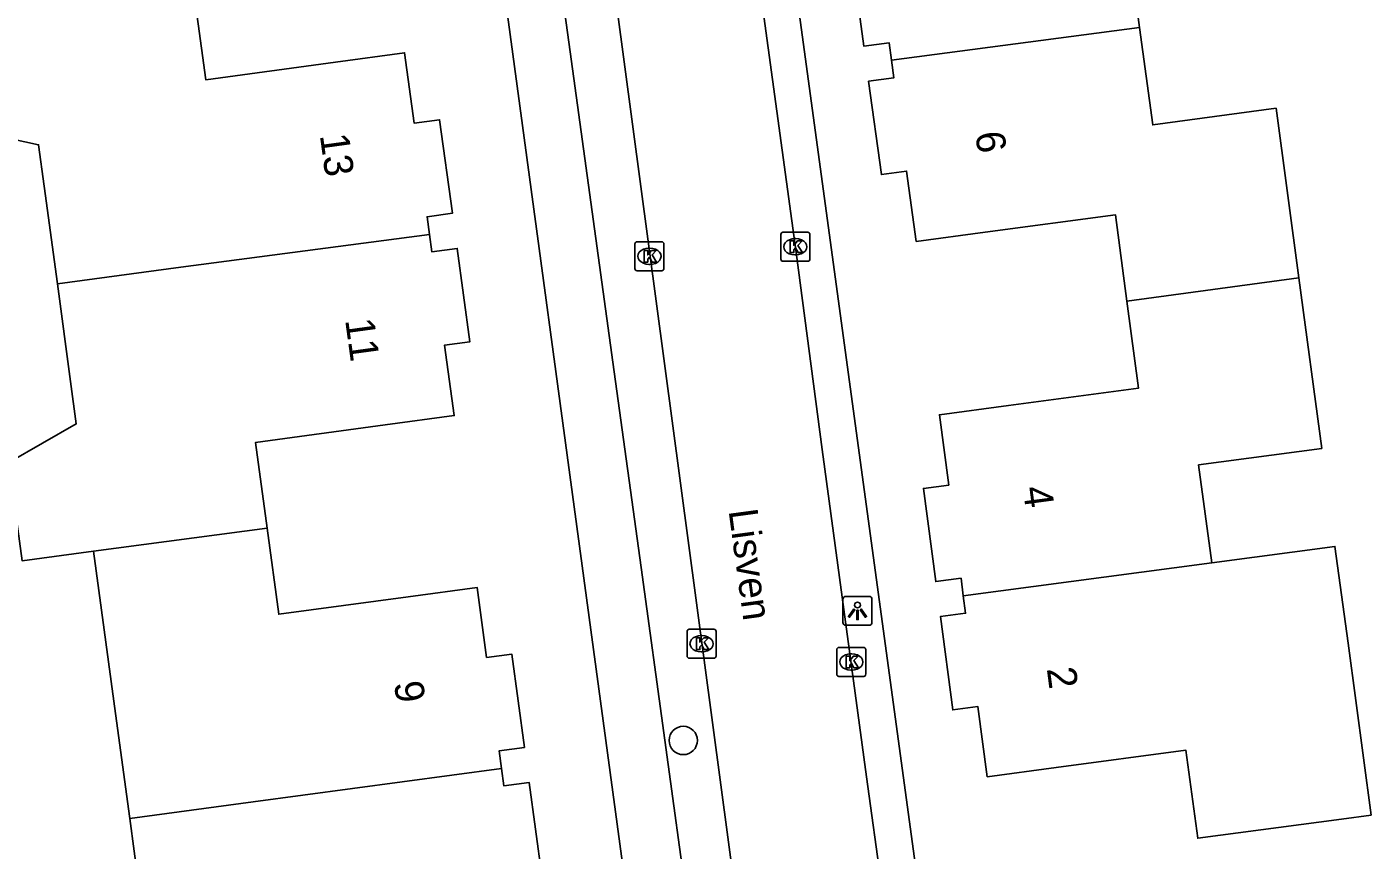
# Model space of a CAD drawing. Extents: x 163427 to 164190, y 380331 to 381641.
# Drawn here: x 163600.88 to 163647.21, y 381400.79 to 381429.14 of the extents above; entities that cross this region are included whole.
import ezdxf

# ---------------------------------------------------------------- set-up
doc = ezdxf.new("R2010")
doc.units = 0
for name, color, linetype in [('IMGEO_Boom', 7, 'Continuous'), ('IMGEO_Kolk', 7, 'Continuous'), ('IMGEO_Lichtpunt', 7, 'Continuous'), ('IMGEO_Openbare_ruimte_label', 7, 'Continuous'), ('IMGEO_Pand', 7, 'Continuous'), ('IMGEO_Pand_nummerreeks', 7, 'Continuous'), ('IMGEO_Rijbaan_lokaal_open', 7, 'Continuous'), ('IMGEO_Voetpad_open', 7, 'Continuous')]:
    doc.layers.add(name, color=color, linetype=linetype)

msp = doc.modelspace()

# ---------------------------------------------------------------- linework, layer by layer
at = {"layer": 'IMGEO_Boom'}
msp.add_circle((163623.502, 381404.563), 0.489, dxfattribs=at)
at = {"layer": 'IMGEO_Kolk'}
for p, q in [((163621.91, 381421.739), (163622.762, 381421.739)), ((163626.865, 381421.14), (163626.865, 381421.992)), ((163626.94, 381422.066), (163627.792, 381422.066)), ((163627.353, 381421.846), (163627.378, 381421.846)), ((163627.866, 381421.992), (163627.866, 381421.14)), ((163621.835, 381420.813), (163621.835, 381421.665)), ((163622.323, 381421.519), (163622.348, 381421.519)), ((163622.836, 381421.665), (163622.836, 381420.813)), ((163627.376, 381421.286), (163627.351, 381421.286)), ((163622.346, 381420.959), (163622.321, 381420.959)), ((163627.792, 381421.066), (163626.94, 381421.066)), ((163622.762, 381420.739), (163621.91, 381420.739)), ((163623.635, 381407.468), (163623.635, 381408.32)), ((163623.71, 381408.394), (163624.562, 381408.394)), ((163624.636, 381408.32), (163624.636, 381407.468)), ((163624.123, 381408.174), (163624.148, 381408.174)), ((163624.562, 381407.394), (163623.71, 381407.394)), ((163624.146, 381407.614), (163624.121, 381407.614)), ((163628.794, 381406.84), (163628.794, 381407.692)), ((163628.869, 381407.766), (163629.721, 381407.766)), ((163629.282, 381407.546), (163629.307, 381407.546)), ((163629.795, 381407.692), (163629.795, 381406.84)), ((163629.305, 381406.986), (163629.28, 381406.986)), ((163629.721, 381406.766), (163628.869, 381406.766))]:
    msp.add_line(p, q, dxfattribs=at)
for points in [[(163621.91, 381421.739), (163622.762, 381421.739)], [(163626.865, 381421.14), (163626.865, 381421.992)], [(163626.94, 381422.066), (163627.792, 381422.066)], [(163627.186, 381421.766), (163627.309, 381421.766), (163627.309, 381421.615), (163627.439, 381421.766), (163627.603, 381421.766), (163627.457, 381421.615), (163627.61, 381421.366), (163627.458, 381421.366), (163627.373, 381421.53), (163627.309, 381421.463), (163627.309, 381421.366), (163627.186, 381421.366), (163627.186, 381421.766)], [(163627.866, 381421.992), (163627.866, 381421.14)], [(163621.835, 381420.813), (163621.835, 381421.665)], [(163622.156, 381421.439), (163622.279, 381421.439), (163622.279, 381421.288), (163622.409, 381421.439), (163622.573, 381421.439), (163622.427, 381421.288), (163622.58, 381421.039), (163622.428, 381421.039), (163622.343, 381421.203), (163622.279, 381421.136), (163622.279, 381421.039), (163622.156, 381421.039), (163622.156, 381421.439)], [(163622.836, 381421.665), (163622.836, 381420.813)], [(163627.792, 381421.066), (163626.94, 381421.066)], [(163622.762, 381420.739), (163621.91, 381420.739)], [(163623.635, 381407.468), (163623.635, 381408.32)], [(163623.71, 381408.394), (163624.562, 381408.394)], [(163624.636, 381408.32), (163624.636, 381407.468)], [(163623.956, 381408.094), (163624.079, 381408.094), (163624.079, 381407.943), (163624.209, 381408.094), (163624.373, 381408.094), (163624.227, 381407.943), (163624.38, 381407.694), (163624.228, 381407.694), (163624.143, 381407.858), (163624.079, 381407.791), (163624.079, 381407.694), (163623.956, 381407.694), (163623.956, 381408.094)], [(163624.562, 381407.394), (163623.71, 381407.394)], [(163628.794, 381406.84), (163628.794, 381407.692)], [(163628.869, 381407.766), (163629.721, 381407.766)], [(163629.115, 381407.466), (163629.238, 381407.466), (163629.238, 381407.315), (163629.368, 381407.466), (163629.532, 381407.466), (163629.386, 381407.315), (163629.539, 381407.066), (163629.387, 381407.066), (163629.302, 381407.23), (163629.238, 381407.163), (163629.238, 381407.066), (163629.115, 381407.066), (163629.115, 381407.466)], [(163629.795, 381407.692), (163629.795, 381406.84)], [(163629.721, 381406.766), (163628.869, 381406.766)]]:
    msp.add_lwpolyline(points, dxfattribs=at)
for centre, start, end in [((163621.912, 381421.663), 91.552, 178.448), ((163621.912, 381421.663), 91.552, 178.448), ((163622.76, 381421.663), 1.552, 88.448), ((163622.76, 381421.663), 1.552, 88.448), ((163626.942, 381421.99), 91.552, 178.448), ((163626.942, 381421.99), 91.552, 178.448), ((163627.79, 381421.99), 1.552, 88.448), ((163627.79, 381421.99), 1.552, 88.448), ((163621.912, 381420.815), 181.552, 268.448), ((163621.912, 381420.815), 181.552, 268.448), ((163622.76, 381420.815), 271.552, 358.448), ((163622.76, 381420.815), 271.552, 358.448), ((163626.942, 381421.142), 181.552, 268.448), ((163626.942, 381421.142), 181.552, 268.448), ((163627.79, 381421.142), 271.552, 358.448), ((163627.79, 381421.142), 271.552, 358.448), ((163623.712, 381408.318), 91.552, 178.448), ((163623.712, 381408.318), 91.552, 178.448), ((163624.56, 381408.318), 1.552, 88.448), ((163624.56, 381408.318), 1.552, 88.448), ((163623.712, 381407.47), 181.552, 268.448), ((163623.712, 381407.47), 181.552, 268.448), ((163624.56, 381407.47), 271.552, 358.448), ((163624.56, 381407.47), 271.552, 358.448), ((163628.871, 381407.69), 91.552, 178.448), ((163628.871, 381407.69), 91.552, 178.448), ((163629.719, 381407.69), 1.552, 88.448), ((163629.719, 381407.69), 1.552, 88.448), ((163628.871, 381406.842), 181.552, 268.448), ((163628.871, 381406.842), 181.552, 268.448), ((163629.719, 381406.842), 271.552, 358.448), ((163629.719, 381406.842), 271.552, 358.448)]:
    msp.add_arc(centre, 0.0765, start, end, dxfattribs=at)
for centre, major_axis, ratio, start_param, end_param in [((163627.352, 381421.566), (-0.387, 0.002), 0.722429, 4.712389, 7.853982), ((163627.377, 381421.566), (-0.39, 0.002), 0.717154, 1.570796, 4.712389), ((163622.322, 381421.239), (-0.387, 0.002), 0.722429, 4.712389, 7.853982), ((163622.347, 381421.239), (-0.39, 0.002), 0.717154, 1.570796, 4.712389), ((163624.122, 381407.894), (-0.387, 0.002), 0.722429, 4.712389, 7.853982), ((163624.147, 381407.894), (-0.39, 0.002), 0.717154, 1.570796, 4.712389), ((163629.281, 381407.266), (-0.387, 0.002), 0.722429, 4.712389, 7.853982), ((163629.306, 381407.266), (-0.39, 0.002), 0.717154, 1.570796, 4.712389)]:
    msp.add_ellipse(centre, major_axis=major_axis, ratio=ratio, start_param=start_param, end_param=end_param, dxfattribs=at)
at = {"layer": 'IMGEO_Lichtpunt'}
for p, q in [((163629.008, 381409.43), (163629.008, 381408.623)), ((163629.008, 381409.43), (163629.008, 381408.623)), ((163629.91, 381409.525), (163629.102, 381409.525)), ((163629.91, 381409.525), (163629.102, 381409.525)), ((163630.004, 381408.623), (163630.004, 381409.43)), ((163630.004, 381408.623), (163630.004, 381409.43)), ((163629.102, 381408.529), (163629.91, 381408.529)), ((163629.102, 381408.529), (163629.91, 381408.529))]:
    msp.add_line(p, q, dxfattribs=at)
for points in [[(163629.382, 381409.094), (163629.421, 381409.066), (163629.233, 381408.804), (163629.195, 381408.831), (163629.382, 381409.094)], [(163629.484, 381409.046), (163629.531, 381409.046), (163629.531, 381408.724), (163629.484, 381408.724), (163629.484, 381409.046)], [(163629.594, 381409.066), (163629.632, 381409.093), (163629.819, 381408.831), (163629.78, 381408.803), (163629.594, 381409.066)]]:
    msp.add_lwpolyline(points, dxfattribs=at)
msp.add_circle((163629.507, 381409.228), 0.0994, dxfattribs=at)
for centre, start, end in [((163629.102, 381409.43), 90, 180), ((163629.102, 381409.43), 90, 180), ((163629.91, 381409.43), 0, 90), ((163629.91, 381409.43), 0, 90), ((163629.102, 381408.623), 180, 270), ((163629.102, 381408.623), 180, 270), ((163629.91, 381408.623), 270, 0), ((163629.91, 381408.623), 270, 360)]:
    msp.add_arc(centre, 0.0946, start, end, dxfattribs=at)
at = {"layer": 'IMGEO_Pand'}
for points in [[(163630.68, 381427.989), (163630.598, 381428.593), (163629.728, 381428.475), (163629.29, 381431.689), (163630.16, 381431.807), (163629.83, 381434.23), (163632.189, 381434.547), (163636.67, 381435.15), (163636.27, 381438.18), (163642.24, 381438.95), (163642.906, 381433.995), (163643.031, 381433.061), (163638.779, 381432.489), (163639.232, 381429.12)], [(163614.756, 381421.994), (163614.673, 381422.6), (163615.545, 381422.719), (163615.105, 381425.941), (163614.232, 381425.821), (163613.9, 381428.25), (163611.522, 381427.927), (163607.044, 381427.318), (163606.633, 381430.344), (163604.182, 381430.011)], [(163598.229, 381429.159), (163598.705, 381425.644), (163601.284, 381425.078), (163601.476, 381423.658), (163601.932, 381420.287)], [(163639.232, 381429.12), (163630.68, 381427.989)], [(163639.232, 381429.12), (163639.683, 381425.765), (163643.935, 381426.337), (163644.72, 381420.495)], [(163638.794, 381419.697), (163638.396, 381422.67), (163633.909, 381422.069), (163631.53, 381421.75), (163631.2, 381424.173), (163630.33, 381424.054), (163629.892, 381427.268), (163630.762, 381427.387), (163630.68, 381427.989)], [(163614.756, 381421.994), (163606.191, 381420.865), (163601.932, 381420.287)], [(163609.163, 381411.874), (163608.765, 381414.827), (163613.232, 381415.429), (163615.61, 381415.75), (163615.278, 381418.179), (163616.15, 381418.298), (163615.711, 381421.51), (163614.838, 381421.39), (163614.756, 381421.994)], [(163638.794, 381419.697), (163644.72, 381420.495)], [(163644.72, 381420.495), (163645.51, 381414.622), (163641.264, 381414.051), (163641.717, 381410.682)], [(163601.932, 381420.287), (163602.388, 381416.923), (163602.585, 381415.466), (163600.263, 381414.138), (163600.723, 381410.745), (163603.179, 381411.077)], [(163633.155, 381409.544), (163633.075, 381410.148), (163632.206, 381410.033), (163631.781, 381413.244), (163632.65, 381413.359), (163632.33, 381415.78), (163634.709, 381416.099), (163639.196, 381416.7), (163638.794, 381419.697)], [(163603.179, 381411.077), (163609.163, 381411.874)], [(163617.239, 381403.601), (163617.157, 381404.205), (163618.027, 381404.322), (163617.594, 381407.537), (163616.723, 381407.42), (163616.398, 381409.833), (163614.019, 381409.512), (163609.563, 381408.912), (163609.163, 381411.874)], [(163603.179, 381411.077), (163603.97, 381405.235), (163604.425, 381401.873)], [(163633.155, 381409.544), (163633.235, 381408.942), (163632.365, 381408.827), (163632.79, 381405.616), (163633.66, 381405.731), (163633.98, 381403.31), (163636.359, 381403.629), (163640.825, 381404.228), (163641.232, 381401.193), (163646.189, 381401.855), (163647.209, 381401.991), (163646.413, 381407.908), (163645.964, 381411.246), (163641.717, 381410.682)], [(163641.717, 381410.682), (163633.155, 381409.544)], [(163617.239, 381403.601), (163608.685, 381402.443), (163604.425, 381401.873)], [(163609.14, 381393.159), (163611.621, 381393.475), (163611.226, 381396.451), (163615.701, 381397.044), (163618.08, 381397.36), (163617.753, 381399.783), (163618.624, 381399.901), (163618.19, 381403.116), (163617.32, 381402.998), (163617.239, 381403.601)], [(163604.425, 381401.873), (163604.882, 381398.5), (163605.283, 381395.536), (163602.901, 381395.213), (163603.283, 381392.392)]]:
    msp.add_lwpolyline(points, dxfattribs=at)
at = {"layer": 'IMGEO_Rijbaan_lokaal_open'}
for points in [[(163619.545, 381442.291), (163627.821, 381380.451)], [(163633.362, 381377.317), (163630.333, 381399.565), (163629.821, 381403.315), (163628.293, 381414.585), (163627.397, 381421.367), (163625.758, 381433.293), (163625.234, 381437.074), (163624.735, 381441.021)]]:
    msp.add_lwpolyline(points, dxfattribs=at)
at = {"layer": 'IMGEO_Voetpad_open'}
for points in [[(163614.908, 381448.295), (163625.429, 381370.672)], [(163634.711, 381376.758), (163625.846, 381441.76)], [(163626.191, 381382.287), (163625.897, 381382.561), (163624.624, 381391.812), (163623.687, 381398.624), (163622.049, 381410.522), (163621.122, 381417.258), (163619.56, 381428.613), (163618.633, 381435.348), (163618.084, 381439.336)]]:
    msp.add_lwpolyline(points, dxfattribs=at)

# ---------------------------------------------------------------- texts
at = {"layer": 'IMGEO_Openbare_ruimte_label'}
msp.add_text('Lisven', height=1, rotation=277.7007, dxfattribs=at).set_placement((163625.063, 381412.479))
at = {"layer": 'IMGEO_Pand_nummerreeks'}
for s, rotation, p in [('6', 277.757, (163633.564, 381425.482)), ('13', 277.7897, (163610.977, 381425.409)), ('11', 277.7897, (163611.848, 381419.046)), ('4', 277.5375, (163635.204, 381413.266)), ('2', 277.5399, (163636.03, 381407.033)), ('9', 277.6801, (163613.532, 381406.549))]:
    msp.add_text(s, height=1, rotation=rotation, dxfattribs=at).set_placement(p)

doc.saveas('drawing.dxf')
